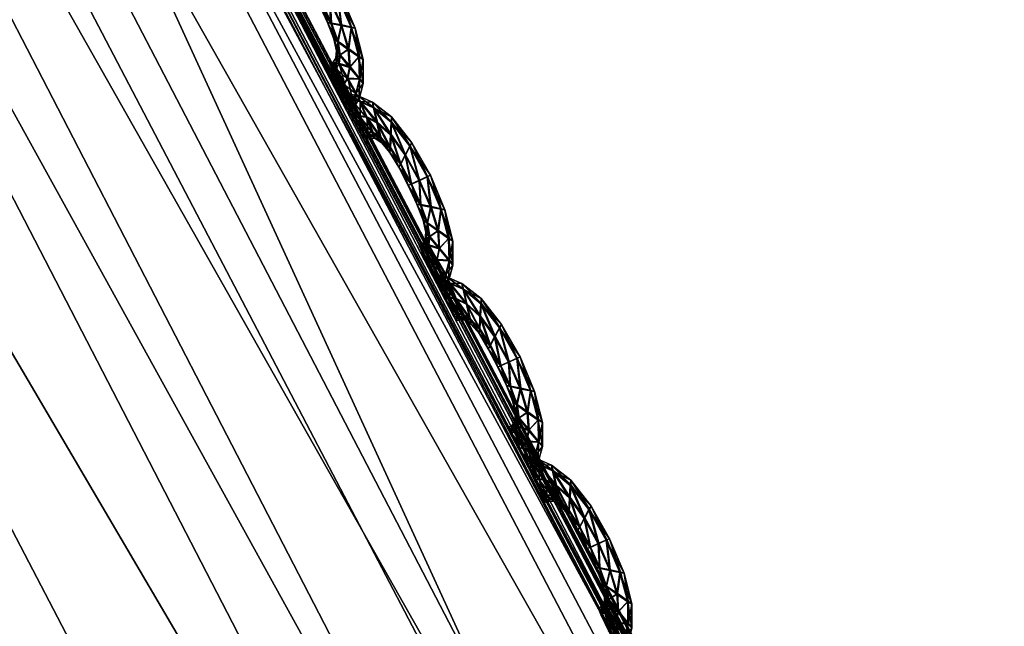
# Model space of a CAD drawing. Extents: x -7.4 to 7.4, y -11.5 to 9.8.
# Tile 453 of 469: x 6.182 to 6.464, y 5.616 to 5.79. Entities that reach past the tile are written whole.
import ezdxf

# ---------------------------------------------------------------- set-up
doc = ezdxf.new("R2010")
doc.units = 0
doc.header["$MEASUREMENT"] = 0
for name, color, linetype in [('A-FURN-3-ST', 150, 'Continuous'), ('A-FURN-3-ST-SEAM', 130, 'Continuous'), ('A-FURN-3-ST-SI', 160, 'Continuous')]:
    doc.layers.add(name, color=color, linetype=linetype)

msp = doc.modelspace()

# ---------------------------------------------------------------- meshes
at = {"layer": 'A-FURN-3-ST'}
mesh = msp.add_polyface(dxfattribs=at)
corners = [(5.59492, 6.88837, 17.61769), (6.04831, 6.195, 17.6256), (6.04724, 6.19414, 17.61903), (5.59409, 6.88742, 17.61108), (5.59634, 6.88994, 17.62899), (6.05005, 6.19645, 17.6369), (6.45184, 5.42637, 17.6393), (6.45062, 5.42559, 17.63272), (6.45394, 5.42764, 17.65055), (6.37258, 5.36654, 17.69227), (5.97894, 6.12793, 17.67828), (5.94542, 6.09308, 17.77024), (6.34056, 5.33548, 17.78363), (6.39098, 5.38179, 17.67398), (5.99611, 6.14499, 17.65991), (5.50149, 6.77647, 17.76244), (5.53671, 6.81471, 17.67006), (5.55257, 6.83345, 17.65169), (6.01899, 6.16687, 17.66421), (5.57137, 6.85743, 17.65614), (6.04039, 6.18718, 17.66656), (6.41749, 5.40128, 17.67805), (6.44258, 5.41936, 17.68018), (5.58859, 6.87976, 17.65865), (6.04954, 6.19587, 17.65439), (5.59595, 6.88928, 17.64652), (6.45335, 5.42711, 17.66793), (6.04831, 6.195, 17.61332), (6.45184, 5.42637, 17.62701), (6.45394, 5.42764, 17.62188), (6.05005, 6.19645, 17.60819), (5.59492, 6.88837, 17.60541), (5.59634, 6.88994, 17.60027), (5.98163, 5.21332, 18.16855), (6.24843, 5.27372, 17.97447), (5.85155, 6.02378, 17.96234), (5.59441, 5.95604, 18.15726)]
mesh.append_faces([[corners[k] for k in face] for face in [(0, 1, 2), (2, 3, 0), (4, 5, 1), (1, 0, 4), (1, 6, 7), (7, 2, 1), (5, 8, 6), (6, 1, 5), (9, 10, 11), (11, 12, 9), (13, 14, 10), (10, 9, 13), (15, 11, 10), (16, 10, 14), (17, 14, 18), (19, 18, 20), (21, 18, 14), (14, 13, 21), (22, 20, 18), (18, 21, 22), (23, 20, 24), (5, 4, 25), (25, 24, 5), (26, 24, 20), (20, 22, 26), (8, 5, 24), (24, 26, 8), (27, 28, 29), (29, 30, 27), (2, 7, 28), (28, 27, 2), (31, 27, 30), (30, 32, 31), (3, 2, 27), (27, 31, 3), (33, 34, 35), (35, 36, 33), (35, 34, 12), (12, 11, 35)]])
mesh = msp.add_polyface(dxfattribs=at)
corners = [(5.54237, 6.88314, 1.00121), (5.99414, 6.19006, 1.00136), (5.78234, 6.18529, 0.61819), (5.34537, 6.87803, 0.61819), (6.39632, 5.42196, 1.00167), (6.17131, 5.41772, 0.61819), (6.74132, 4.55996, 1.00205), (6.50499, 4.5563, 0.61819), (7.02166, 3.58544, 1.00247), (6.77614, 3.58244, 0.61819), (7.22977, 2.47974, 1.00292), (6.97746, 2.47748, 0.61819), (1.9613, 4.55444, 0.55836), (1.95568, 5.41558, 0.55836), (2.64354, 5.41558, 0.55836), (2.68838, 4.55444, 0.55836), (1.94915, 6.18294, 0.55836), (2.59126, 6.18294, 0.55836), (2.53254, 6.87548, 0.55836), (1.98639, 2.47636, 0.55836), (1.96798, 3.58091, 0.55836), (2.72779, 3.58091, 0.55836), (2.77575, 2.47636, 0.55836), (5.63821, 5.41586, 0.56582), (5.28589, 6.18323, 0.56582), (4.78216, 5.41558, 0.55836), (4.50574, 6.18294, 0.55836), (5.94043, 4.55469, 0.56582), (5.01933, 4.55444, 0.55836), (4.89012, 6.87581, 0.56582), (4.19521, 6.87548, 0.55836), (6.18611, 3.58112, 0.56582), (5.21276, 3.58091, 0.55836), (6.36909, 2.47649, 0.56582), (5.36104, 2.47636, 0.55836), (3.92714, 3.58091, 0.55836), (3.81436, 4.55444, 0.55836), (4.02429, 2.47636, 0.55836), (3.67822, 5.41558, 0.55836), (3.5195, 6.18294, 0.55836), (3.34122, 6.87548, 0.55836)]
mesh.append_faces([[corners[k] for k in face] for face in [(0, 1, 2), (2, 3, 0), (1, 4, 5), (5, 2, 1), (4, 6, 7), (7, 5, 4), (6, 8, 9), (9, 7, 6), (8, 10, 11), (11, 9, 8), (2, 5, 23), (23, 24, 2), (24, 23, 25), (25, 26, 24), (23, 27, 28), (28, 25, 23), (5, 7, 27), (27, 23, 5), (29, 24, 26), (26, 30, 29), (3, 2, 24), (24, 29, 3), (7, 9, 31), (31, 27, 7), (27, 31, 32), (32, 28, 27), (31, 33, 34), (34, 32, 31), (9, 11, 33), (33, 31, 9), (28, 32, 35), (35, 36, 28), (32, 34, 37), (37, 35, 32), (26, 25, 38), (38, 39, 26), (25, 28, 36), (36, 38, 25), (30, 26, 39), (39, 40, 30)]])
mesh.append_faces([[corners[k] for k in face] for face in [(12, 13, 14), (14, 15, 12), (13, 16, 17), (17, 14, 13), (18, 17, 16), (19, 20, 21), (21, 22, 19), (20, 12, 15), (15, 21, 20), (21, 15, 36), (22, 21, 35), (14, 17, 39), (15, 14, 38), (17, 18, 40)]], dxfattribs={"vtx0": -1, "vtx1": -1, "vtx2": -1})
mesh.append_faces([[corners[k] for k in face] for face in [(36, 35, 21), (35, 37, 22), (39, 38, 14), (38, 36, 15), (40, 39, 17)]], dxfattribs={"vtx1": -1, "vtx2": -1})
at = {"layer": 'A-FURN-3-ST-SEAM'}
mesh = msp.add_polyface(dxfattribs=at)
corners = [(6.26256, 5.81279, 17.62872), (6.26798, 5.80591, 17.62891), (6.26664, 5.80331, 17.6302), (6.27067, 5.7961, 17.63036), (6.26854, 5.80694, 17.62553), (6.26236, 5.80908, 17.63005), (6.26842, 5.79503, 17.62907), (6.27301, 5.79717, 17.62907), (6.27392, 5.79767, 17.62568), (6.26268, 5.81423, 17.62534), (6.25746, 5.81682, 17.62857), (6.26533, 5.80076, 17.62899), (6.27115, 5.7891, 17.62918), (6.27404, 5.78852, 17.63047), (6.27313, 5.7973, 17.62233), (6.2681, 5.80603, 17.62214), (6.25845, 5.81258, 17.62998), (6.26225, 5.80545, 17.62887), (6.26763, 5.7947, 17.62572), (6.2649, 5.79989, 17.62564), (6.27697, 5.78794, 17.62922), (6.27811, 5.78778, 17.62587), (6.27708, 5.78806, 17.62249), (6.26268, 5.81291, 17.62199), (6.25714, 5.81847, 17.62518), (6.2535, 5.8186, 17.6285), (6.26225, 5.80414, 17.62557), (6.27012, 5.78939, 17.62579), (6.27305, 5.78386, 17.62925), (6.2761, 5.78168, 17.63055), (6.2742, 5.78869, 17.62119), (6.27087, 5.79626, 17.62108), (6.2668, 5.80348, 17.62093), (6.25536, 5.81411, 17.6299), (6.25947, 5.80834, 17.6288), (6.25991, 5.80682, 17.62549), (6.26545, 5.80088, 17.62226), (6.26854, 5.79516, 17.62233), (6.26236, 5.80558, 17.62214), (6.27918, 5.77954, 17.62933), (6.28041, 5.7788, 17.62598), (6.2793, 5.77966, 17.6226), (6.27625, 5.78185, 17.62131), (6.26256, 5.80924, 17.62081), (6.25757, 5.81695, 17.62184), (6.25287, 5.82029, 17.62507), (6.25124, 5.81888, 17.62846), (6.25959, 5.80846, 17.62207), (6.27127, 5.78922, 17.62245), (6.27194, 5.78473, 17.62587), (6.27368, 5.77999, 17.62929), (6.27645, 5.77653, 17.63063), (6.27317, 5.78399, 17.62252), (6.25049, 5.82066, 17.62503), (6.2535, 5.81435, 17.62986), (6.2573, 5.80966, 17.62876), (6.25805, 5.80801, 17.62545), (6.25742, 5.80974, 17.62203), (6.2586, 5.8127, 17.6207), (6.2793, 5.77315, 17.62945), (6.28041, 5.77196, 17.6261), (6.27942, 5.77328, 17.62271), (6.27665, 5.77674, 17.62138), (6.2738, 5.78011, 17.62256), (6.25362, 5.81868, 17.62176), (6.2514, 5.81901, 17.62173), (6.24923, 5.82025, 17.62503), (6.25002, 5.81851, 17.62846), (6.25556, 5.81423, 17.62062), (6.27269, 5.78131, 17.62591), (6.27337, 5.77748, 17.62933), (6.27582, 5.77328, 17.63066), (6.25018, 5.8186, 17.62173), (6.25231, 5.81394, 17.62986), (6.25576, 5.80982, 17.62876), (6.25666, 5.80817, 17.62541), (6.25591, 5.80994, 17.62203), (6.27827, 5.76908, 17.62948), (6.27926, 5.76755, 17.62614), (6.27839, 5.7692, 17.62275), (6.27598, 5.77344, 17.62142), (6.27348, 5.77764, 17.6226), (6.27253, 5.77913, 17.62595), (6.25366, 5.81448, 17.62062), (6.25251, 5.81411, 17.62058), (6.27258, 5.77624, 17.62937), (6.27483, 5.77167, 17.6307), (6.25465, 5.80941, 17.62876), (6.2556, 5.80776, 17.62541), (6.25476, 5.80953, 17.62199), (6.27178, 5.77801, 17.62595), (6.27716, 5.76718, 17.62948), (6.27807, 5.76553, 17.62614), (6.27728, 5.7673, 17.62275), (6.27502, 5.77188, 17.62142), (6.27269, 5.77637, 17.62264), (6.27079, 5.7774, 17.62595), (6.27155, 5.77562, 17.62937), (6.2738, 5.77105, 17.6307), (6.2717, 5.77575, 17.62264), (6.2761, 5.76648, 17.62948), (6.27701, 5.76483, 17.62618), (6.27621, 5.7666, 17.62275), (6.27396, 5.77122, 17.62142)]
mesh.append_faces([[corners[k] for k in face] for face in [(2, 1, 0), (1, 2, 3), (0, 1, 4), (0, 5, 2), (6, 3, 2), (3, 7, 1), (8, 4, 1), (4, 9, 0), (5, 0, 10), (11, 2, 5), (3, 6, 12), (2, 11, 6), (7, 3, 13), (1, 7, 8), (4, 8, 14), (9, 4, 15), (10, 0, 9), (10, 16, 5), (5, 17, 11), (12, 6, 18), (12, 13, 3), (6, 11, 19), (13, 20, 7), (21, 8, 7), (22, 14, 8), (14, 15, 4), (15, 23, 9), (9, 24, 10), (16, 10, 25), (17, 5, 16), (11, 17, 26), (19, 18, 6), (18, 27, 12), (13, 12, 28), (26, 19, 11), (20, 13, 29), (7, 20, 21), (8, 21, 22), (14, 22, 30), (15, 14, 31), (23, 15, 32), (24, 9, 23), (25, 10, 24), (25, 33, 16), (16, 34, 17), (35, 26, 17), (18, 19, 36), (27, 18, 37), (28, 12, 27), (28, 29, 13), (19, 26, 38), (29, 39, 20), (40, 21, 20), (41, 22, 21), (42, 30, 22), (30, 31, 14), (31, 32, 15), (32, 43, 23), (23, 44, 24), (24, 45, 25), (33, 25, 46), (34, 16, 33), (17, 34, 35), (26, 35, 47), (38, 36, 19), (36, 37, 18), (37, 48, 27), (27, 49, 28), (29, 28, 50), (47, 38, 26), (39, 29, 51), (20, 39, 40), (21, 40, 41), (22, 41, 42), (30, 42, 52), (31, 30, 48), (32, 31, 37), (43, 32, 36), (44, 23, 43), (45, 24, 44), (25, 45, 53), (53, 46, 25), (46, 54, 33), (33, 55, 34), (56, 35, 34), (57, 47, 35), (36, 38, 43), (37, 36, 32), (48, 37, 31), (49, 27, 48), (50, 28, 49), (50, 51, 29), (38, 47, 58), (51, 59, 39), (60, 40, 39), (61, 41, 40), (62, 42, 41), (63, 52, 42), (52, 48, 30), (43, 58, 44), (44, 64, 45), (65, 53, 45), (46, 53, 66), (54, 46, 67), (55, 33, 54), (34, 55, 56), (35, 56, 57), (47, 57, 68), (58, 43, 38), (48, 52, 49), (49, 69, 50), (51, 50, 70), (68, 58, 47), (59, 51, 71), (39, 59, 60), (40, 60, 61), (41, 61, 62), (42, 62, 63), (52, 63, 69), (64, 44, 58), (45, 64, 65), (53, 65, 72), (72, 66, 53), (66, 67, 46), (67, 73, 54), (54, 74, 55), (56, 55, 74), (57, 56, 75), (68, 57, 76), (69, 49, 52), (70, 50, 69), (70, 71, 51), (58, 68, 64), (71, 77, 59), (78, 60, 59), (79, 61, 60), (80, 62, 61), (81, 63, 62), (82, 69, 63), (83, 65, 64), (84, 72, 65), (74, 54, 73), (74, 75, 56), (75, 76, 57), (76, 83, 68), (69, 82, 70), (71, 70, 85), (64, 68, 83), (77, 71, 86), (59, 77, 78), (60, 78, 79), (61, 79, 80), (62, 80, 81), (63, 81, 82), (65, 83, 84), (73, 87, 74), (75, 74, 87), (76, 75, 88), (83, 76, 89), (70, 82, 90), (90, 85, 70), (85, 86, 71), (86, 91, 77), (78, 77, 91), (79, 78, 92), (80, 79, 93), (81, 80, 94), (82, 81, 95), (89, 84, 83), (87, 88, 75), (88, 89, 76), (95, 90, 82), (85, 90, 96), (86, 85, 97), (91, 86, 98), (91, 92, 78), (92, 93, 79), (93, 94, 80), (94, 95, 81), (90, 95, 99), (99, 96, 90), (96, 97, 85), (97, 98, 86), (98, 100, 91), (92, 91, 100), (93, 92, 101), (94, 93, 102), (95, 94, 103), (103, 99, 95), (100, 101, 92), (101, 102, 93), (102, 103, 94)]])
mesh = msp.add_polyface(dxfattribs=at)
corners = [(6.2884, 5.76088, 17.62971), (6.29375, 5.75395, 17.6299), (6.2924, 5.75136, 17.6312), (6.2964, 5.74406, 17.63135), (6.29434, 5.75494, 17.62652), (6.28817, 5.75717, 17.63104), (6.2941, 5.74304, 17.63009), (6.29873, 5.74518, 17.63005), (6.29964, 5.74563, 17.62671), (6.28852, 5.76232, 17.62633), (6.28334, 5.76495, 17.62956), (6.29105, 5.7488, 17.62998), (6.29683, 5.7371, 17.63017), (6.29972, 5.73648, 17.63146), (6.29885, 5.7453, 17.62332), (6.2939, 5.75403, 17.62313), (6.28429, 5.76067, 17.63093), (6.28801, 5.7535, 17.62986), (6.29331, 5.74271, 17.62671), (6.29062, 5.7479, 17.62663), (6.30265, 5.73591, 17.6302), (6.3038, 5.73574, 17.62686), (6.30277, 5.73603, 17.62348), (6.28852, 5.76096, 17.62298), (6.28306, 5.7666, 17.62614), (6.27942, 5.76672, 17.62948), (6.28801, 5.75218, 17.62655), (6.2958, 5.73739, 17.62678), (6.29869, 5.73187, 17.63025), (6.30178, 5.72969, 17.63158), (6.29988, 5.73665, 17.62222), (6.29655, 5.74423, 17.62207), (6.29256, 5.75152, 17.62191), (6.28124, 5.76223, 17.63089), (6.28527, 5.75643, 17.62979), (6.28571, 5.7549, 17.62648), (6.29117, 5.74893, 17.62325), (6.29422, 5.74316, 17.62336), (6.28817, 5.75362, 17.62313), (6.30487, 5.72754, 17.63036), (6.30609, 5.72676, 17.62698), (6.30499, 5.72767, 17.62359), (6.30194, 5.72985, 17.6223), (6.28836, 5.75733, 17.6218), (6.28346, 5.76508, 17.62283), (6.27879, 5.76846, 17.62606), (6.27716, 5.76706, 17.62945), (6.28544, 5.75655, 17.62306), (6.29695, 5.73722, 17.62344), (6.29762, 5.73273, 17.62686), (6.29932, 5.72799, 17.63032), (6.30214, 5.72454, 17.63161), (6.29885, 5.73199, 17.62351), (6.27641, 5.76883, 17.62602), (6.27938, 5.76248, 17.63085), (6.2831, 5.75774, 17.62975), (6.28385, 5.75614, 17.62644), (6.28326, 5.75787, 17.62302), (6.28449, 5.76083, 17.62169), (6.30499, 5.72116, 17.63043), (6.30609, 5.71992, 17.62709), (6.3051, 5.72128, 17.6237), (6.30229, 5.7247, 17.62237), (6.29948, 5.72812, 17.62359), (6.27954, 5.76685, 17.62275), (6.27732, 5.76718, 17.62271), (6.27518, 5.76846, 17.62602), (6.27594, 5.76668, 17.62945), (6.28144, 5.76236, 17.62161), (6.29834, 5.72932, 17.6269), (6.29905, 5.72553, 17.63032), (6.30146, 5.72128, 17.63165), (6.2761, 5.76681, 17.62271), (6.27819, 5.76211, 17.63085), (6.2816, 5.75795, 17.62971), (6.28251, 5.7563, 17.6264), (6.28172, 5.75803, 17.62298), (6.30396, 5.71708, 17.63047), (6.30491, 5.71555, 17.62713), (6.30407, 5.7172, 17.62374), (6.30162, 5.72145, 17.62241), (6.29917, 5.72565, 17.62359), (6.29818, 5.72713, 17.62693), (6.27954, 5.76265, 17.62157), (6.27839, 5.76223, 17.62157), (6.29822, 5.72425, 17.63036), (6.30051, 5.71972, 17.63169), (6.28049, 5.75754, 17.62971), (6.2814, 5.75589, 17.6264), (6.28061, 5.75766, 17.62298), (6.29742, 5.72602, 17.62693), (6.30281, 5.71518, 17.63047), (6.30372, 5.71358, 17.62716), (6.30293, 5.71531, 17.62374), (6.30067, 5.71988, 17.62241), (6.29837, 5.72437, 17.62363), (6.29644, 5.72544, 17.62698), (6.29723, 5.72367, 17.63036), (6.29944, 5.71906, 17.63169), (6.29734, 5.72379, 17.62363), (6.30174, 5.71452, 17.63047), (6.30265, 5.71288, 17.62716), (6.30186, 5.71465, 17.62374), (6.2996, 5.71922, 17.62241)]
mesh.append_faces([[corners[k] for k in face] for face in [(2, 1, 0), (1, 2, 3), (0, 1, 4), (0, 5, 2), (6, 3, 2), (3, 7, 1), (8, 4, 1), (4, 9, 0), (5, 0, 10), (11, 2, 5), (3, 6, 12), (2, 11, 6), (7, 3, 13), (1, 7, 8), (4, 8, 14), (9, 4, 15), (10, 0, 9), (10, 16, 5), (5, 17, 11), (12, 6, 18), (12, 13, 3), (6, 11, 19), (13, 20, 7), (21, 8, 7), (22, 14, 8), (14, 15, 4), (15, 23, 9), (9, 24, 10), (16, 10, 25), (17, 5, 16), (11, 17, 26), (19, 18, 6), (18, 27, 12), (13, 12, 28), (26, 19, 11), (20, 13, 29), (7, 20, 21), (8, 21, 22), (14, 22, 30), (15, 14, 31), (23, 15, 32), (24, 9, 23), (25, 10, 24), (25, 33, 16), (16, 34, 17), (35, 26, 17), (18, 19, 36), (27, 18, 37), (28, 12, 27), (28, 29, 13), (19, 26, 38), (29, 39, 20), (40, 21, 20), (41, 22, 21), (42, 30, 22), (30, 31, 14), (31, 32, 15), (32, 43, 23), (23, 44, 24), (24, 45, 25), (33, 25, 46), (34, 16, 33), (17, 34, 35), (26, 35, 47), (38, 36, 19), (36, 37, 18), (37, 48, 27), (27, 49, 28), (29, 28, 50), (47, 38, 26), (39, 29, 51), (20, 39, 40), (21, 40, 41), (22, 41, 42), (30, 42, 52), (31, 30, 48), (32, 31, 37), (43, 32, 36), (44, 23, 43), (45, 24, 44), (25, 45, 53), (53, 46, 25), (46, 54, 33), (33, 55, 34), (56, 35, 34), (57, 47, 35), (36, 38, 43), (37, 36, 32), (48, 37, 31), (49, 27, 48), (50, 28, 49), (50, 51, 29), (38, 47, 58), (51, 59, 39), (60, 40, 39), (61, 41, 40), (62, 42, 41), (63, 52, 42), (52, 48, 30), (43, 58, 44), (44, 64, 45), (65, 53, 45), (46, 53, 66), (54, 46, 67), (55, 33, 54), (34, 55, 56), (35, 56, 57), (47, 57, 68), (58, 43, 38), (48, 52, 49), (49, 69, 50), (51, 50, 70), (68, 58, 47), (59, 51, 71), (39, 59, 60), (40, 60, 61), (41, 61, 62), (42, 62, 63), (52, 63, 69), (64, 44, 58), (45, 64, 65), (53, 65, 72), (72, 66, 53), (66, 67, 46), (67, 73, 54), (54, 74, 55), (56, 55, 74), (57, 56, 75), (68, 57, 76), (69, 49, 52), (70, 50, 69), (70, 71, 51), (58, 68, 64), (71, 77, 59), (78, 60, 59), (79, 61, 60), (80, 62, 61), (81, 63, 62), (82, 69, 63), (83, 65, 64), (84, 72, 65), (74, 54, 73), (74, 75, 56), (75, 76, 57), (76, 83, 68), (69, 82, 70), (71, 70, 85), (64, 68, 83), (77, 71, 86), (59, 77, 78), (60, 78, 79), (61, 79, 80), (62, 80, 81), (63, 81, 82), (65, 83, 84), (73, 87, 74), (75, 74, 87), (76, 75, 88), (83, 76, 89), (70, 82, 90), (90, 85, 70), (85, 86, 71), (86, 91, 77), (78, 77, 91), (79, 78, 92), (80, 79, 93), (81, 80, 94), (82, 81, 95), (89, 84, 83), (87, 88, 75), (88, 89, 76), (95, 90, 82), (85, 90, 96), (86, 85, 97), (91, 86, 98), (91, 92, 78), (92, 93, 79), (93, 94, 80), (94, 95, 81), (90, 95, 99), (99, 96, 90), (96, 97, 85), (97, 98, 86), (98, 100, 91), (92, 91, 100), (93, 92, 101), (94, 93, 102), (95, 94, 103), (103, 99, 95), (100, 101, 92), (101, 102, 93), (102, 103, 94)]])
mesh = msp.add_polyface(dxfattribs=at)
corners = [(6.31408, 5.70884, 17.6307), (6.31943, 5.70191, 17.63089), (6.31804, 5.69932, 17.63218), (6.32208, 5.69207, 17.63233), (6.32002, 5.7029, 17.62751), (6.31385, 5.70513, 17.63203), (6.31978, 5.69104, 17.63108), (6.32441, 5.69314, 17.63104), (6.32536, 5.69359, 17.6277), (6.31421, 5.71028, 17.62732), (6.30902, 5.71296, 17.63055), (6.31674, 5.69681, 17.63097), (6.32251, 5.68511, 17.63116), (6.32541, 5.68445, 17.63245), (6.32453, 5.69322, 17.62431), (6.31959, 5.702, 17.62416), (6.30997, 5.70867, 17.63196), (6.31369, 5.7015, 17.63085), (6.31895, 5.69067, 17.6277), (6.31626, 5.6959, 17.62762), (6.32833, 5.68387, 17.6312), (6.32952, 5.68371, 17.62785), (6.32845, 5.68399, 17.62446), (6.31421, 5.70896, 17.62397), (6.3087, 5.71461, 17.62716), (6.30506, 5.71473, 17.63047), (6.31369, 5.70019, 17.62755), (6.32145, 5.6854, 17.62781), (6.32438, 5.67987, 17.63123), (6.32742, 5.67765, 17.63256), (6.32556, 5.68461, 17.62321), (6.32224, 5.69219, 17.62306), (6.31824, 5.69949, 17.62294), (6.30689, 5.71024, 17.63188), (6.31096, 5.70443, 17.63078), (6.31139, 5.7029, 17.62747), (6.31686, 5.69693, 17.62423), (6.3199, 5.69112, 17.62435), (6.31381, 5.70163, 17.62412), (6.33055, 5.67551, 17.63135), (6.33178, 5.67477, 17.628), (6.33067, 5.67563, 17.62462), (6.32762, 5.67781, 17.62328), (6.31405, 5.70529, 17.62279), (6.30914, 5.71304, 17.62382), (6.30447, 5.71646, 17.62705), (6.30285, 5.7151, 17.63043), (6.31108, 5.70456, 17.62405), (6.32263, 5.68523, 17.62442), (6.32327, 5.68074, 17.62785), (6.32501, 5.676, 17.63131), (6.32778, 5.67254, 17.6326), (6.32449, 5.68, 17.6245), (6.30209, 5.71683, 17.62701), (6.30502, 5.71049, 17.63184), (6.30878, 5.70575, 17.63074), (6.30954, 5.70414, 17.62743), (6.3089, 5.70587, 17.62401), (6.31013, 5.7088, 17.62268), (6.33063, 5.66916, 17.63142), (6.33178, 5.66792, 17.62808), (6.33079, 5.66928, 17.62469), (6.32798, 5.6727, 17.62336), (6.32513, 5.67612, 17.62458), (6.30522, 5.71485, 17.62374), (6.30296, 5.71518, 17.6237), (6.30083, 5.71646, 17.62701), (6.30162, 5.71473, 17.63043), (6.30708, 5.71036, 17.6226), (6.32402, 5.67732, 17.62792), (6.32469, 5.67353, 17.63135), (6.32711, 5.66928, 17.63268), (6.30174, 5.71481, 17.6237), (6.30384, 5.71012, 17.63184), (6.30724, 5.70595, 17.63074), (6.30815, 5.70431, 17.62739), (6.3074, 5.70608, 17.62397), (6.3296, 5.66508, 17.63146), (6.33059, 5.66356, 17.62811), (6.32972, 5.66521, 17.62473), (6.32731, 5.66945, 17.6234), (6.32481, 5.67366, 17.62458), (6.32382, 5.67518, 17.62792), (6.30522, 5.71065, 17.62256), (6.30404, 5.71028, 17.62256), (6.3239, 5.67229, 17.63135), (6.32616, 5.66772, 17.63268), (6.30613, 5.70558, 17.6307), (6.30704, 5.70389, 17.62739), (6.30625, 5.70567, 17.62397), (6.32311, 5.67403, 17.62796), (6.32845, 5.66323, 17.6315), (6.32936, 5.66158, 17.62815), (6.32857, 5.66335, 17.62473), (6.32631, 5.66788, 17.6234), (6.32402, 5.67242, 17.62462), (6.32208, 5.67345, 17.62796), (6.32287, 5.67167, 17.63135), (6.32509, 5.6671, 17.63268), (6.32299, 5.6718, 17.62462), (6.32738, 5.66253, 17.6315), (6.32829, 5.66088, 17.62815), (6.3275, 5.66265, 17.62477), (6.32528, 5.66727, 17.62344)]
mesh.append_faces([[corners[k] for k in face] for face in [(2, 1, 0), (1, 2, 3), (0, 1, 4), (0, 5, 2), (6, 3, 2), (3, 7, 1), (8, 4, 1), (4, 9, 0), (5, 0, 10), (11, 2, 5), (3, 6, 12), (2, 11, 6), (7, 3, 13), (1, 7, 8), (4, 8, 14), (9, 4, 15), (10, 0, 9), (10, 16, 5), (5, 17, 11), (12, 6, 18), (12, 13, 3), (6, 11, 19), (13, 20, 7), (21, 8, 7), (22, 14, 8), (14, 15, 4), (15, 23, 9), (9, 24, 10), (16, 10, 25), (17, 5, 16), (11, 17, 26), (19, 18, 6), (18, 27, 12), (13, 12, 28), (26, 19, 11), (20, 13, 29), (7, 20, 21), (8, 21, 22), (14, 22, 30), (15, 14, 31), (23, 15, 32), (24, 9, 23), (25, 10, 24), (25, 33, 16), (16, 34, 17), (35, 26, 17), (18, 19, 36), (27, 18, 37), (28, 12, 27), (28, 29, 13), (19, 26, 38), (29, 39, 20), (40, 21, 20), (41, 22, 21), (42, 30, 22), (30, 31, 14), (31, 32, 15), (32, 43, 23), (23, 44, 24), (24, 45, 25), (33, 25, 46), (34, 16, 33), (17, 34, 35), (26, 35, 47), (38, 36, 19), (36, 37, 18), (37, 48, 27), (27, 49, 28), (29, 28, 50), (47, 38, 26), (39, 29, 51), (20, 39, 40), (21, 40, 41), (22, 41, 42), (30, 42, 52), (31, 30, 48), (32, 31, 37), (43, 32, 36), (44, 23, 43), (45, 24, 44), (25, 45, 53), (53, 46, 25), (46, 54, 33), (33, 55, 34), (56, 35, 34), (57, 47, 35), (36, 38, 43), (37, 36, 32), (48, 37, 31), (49, 27, 48), (50, 28, 49), (50, 51, 29), (38, 47, 58), (51, 59, 39), (60, 40, 39), (61, 41, 40), (62, 42, 41), (63, 52, 42), (52, 48, 30), (43, 58, 44), (44, 64, 45), (65, 53, 45), (46, 53, 66), (54, 46, 67), (55, 33, 54), (34, 55, 56), (35, 56, 57), (47, 57, 68), (58, 43, 38), (48, 52, 49), (49, 69, 50), (51, 50, 70), (68, 58, 47), (59, 51, 71), (39, 59, 60), (40, 60, 61), (41, 61, 62), (42, 62, 63), (52, 63, 69), (64, 44, 58), (45, 64, 65), (53, 65, 72), (72, 66, 53), (66, 67, 46), (67, 73, 54), (54, 74, 55), (56, 55, 74), (57, 56, 75), (68, 57, 76), (69, 49, 52), (70, 50, 69), (70, 71, 51), (58, 68, 64), (71, 77, 59), (78, 60, 59), (79, 61, 60), (80, 62, 61), (81, 63, 62), (82, 69, 63), (83, 65, 64), (84, 72, 65), (74, 54, 73), (74, 75, 56), (75, 76, 57), (76, 83, 68), (69, 82, 70), (71, 70, 85), (64, 68, 83), (77, 71, 86), (59, 77, 78), (60, 78, 79), (61, 79, 80), (62, 80, 81), (63, 81, 82), (65, 83, 84), (73, 87, 74), (75, 74, 87), (76, 75, 88), (83, 76, 89), (70, 82, 90), (90, 85, 70), (85, 86, 71), (86, 91, 77), (78, 77, 91), (79, 78, 92), (80, 79, 93), (81, 80, 94), (82, 81, 95), (89, 84, 83), (87, 88, 75), (88, 89, 76), (95, 90, 82), (85, 90, 96), (86, 85, 97), (91, 86, 98), (91, 92, 78), (92, 93, 79), (93, 94, 80), (94, 95, 81), (90, 95, 99), (99, 96, 90), (96, 97, 85), (97, 98, 86), (98, 100, 91), (92, 91, 100), (93, 92, 101), (94, 93, 102), (95, 94, 103), (103, 99, 95), (100, 101, 92), (101, 102, 93), (102, 103, 94)]])
mesh = msp.add_polyface(dxfattribs=at)
corners = [(6.33977, 5.6568, 17.63169), (6.34511, 5.64988, 17.63188), (6.34372, 5.64733, 17.63317), (6.34776, 5.64003, 17.63332), (6.34571, 5.65087, 17.6285), (6.33953, 5.65314, 17.63306), (6.34543, 5.639, 17.63207), (6.3501, 5.6411, 17.63207), (6.35105, 5.64152, 17.62868), (6.33989, 5.65825, 17.6283), (6.33466, 5.66092, 17.63154), (6.34238, 5.64477, 17.63196), (6.34816, 5.63311, 17.63215), (6.35109, 5.63245, 17.63344), (6.35022, 5.64119, 17.6253), (6.34527, 5.64996, 17.62515), (6.33561, 5.65668, 17.63294), (6.33933, 5.64951, 17.63184), (6.34464, 5.63867, 17.62868), (6.34195, 5.64391, 17.62861), (6.35402, 5.63184, 17.63222), (6.3552, 5.63167, 17.62884), (6.35413, 5.63196, 17.62549), (6.33989, 5.65693, 17.62496), (6.33439, 5.66257, 17.62815), (6.33075, 5.66273, 17.63146), (6.33933, 5.64819, 17.62853), (6.34713, 5.6334, 17.6288), (6.35002, 5.62788, 17.63222), (6.3531, 5.62565, 17.63355), (6.35125, 5.63262, 17.6242), (6.34792, 5.6402, 17.62405), (6.34393, 5.64745, 17.62393), (6.33257, 5.65825, 17.63287), (6.33661, 5.65243, 17.6318), (6.33704, 5.65091, 17.62846), (6.34254, 5.6449, 17.62523), (6.34559, 5.63913, 17.62534), (6.33949, 5.64959, 17.62511), (6.35623, 5.62347, 17.63233), (6.35746, 5.62273, 17.62899), (6.35635, 5.62359, 17.6256), (6.35326, 5.62582, 17.62427), (6.33973, 5.6533, 17.62378), (6.33482, 5.66105, 17.6248), (6.33011, 5.66446, 17.62804), (6.32849, 5.66311, 17.63142), (6.33676, 5.65256, 17.62503), (6.34828, 5.63319, 17.62541), (6.34895, 5.62874, 17.62884), (6.35065, 5.62401, 17.6323), (6.35346, 5.62054, 17.63363), (6.35018, 5.62796, 17.62549), (6.32774, 5.66488, 17.628), (6.33067, 5.65853, 17.63283), (6.33443, 5.6538, 17.63173), (6.33518, 5.65215, 17.62842), (6.33455, 5.65388, 17.625), (6.33581, 5.6568, 17.62366), (6.35631, 5.61713, 17.63241), (6.35742, 5.61589, 17.62907), (6.35643, 5.61725, 17.62568), (6.35362, 5.62071, 17.62435), (6.35081, 5.62413, 17.62557), (6.33087, 5.66286, 17.62473), (6.32865, 5.66319, 17.62469), (6.32647, 5.66451, 17.628), (6.32726, 5.66273, 17.63142), (6.33273, 5.65837, 17.62359), (6.34966, 5.62532, 17.62891), (6.35033, 5.62153, 17.63233), (6.35279, 5.61729, 17.63367), (6.32738, 5.66286, 17.62469), (6.32948, 5.65816, 17.63283), (6.33292, 5.654, 17.63173), (6.33379, 5.65231, 17.62842), (6.33304, 5.65408, 17.625), (6.35524, 5.61309, 17.63245), (6.35623, 5.61156, 17.6291), (6.3554, 5.61321, 17.62572), (6.35295, 5.61746, 17.62439), (6.35049, 5.62166, 17.6256), (6.3495, 5.62318, 17.62891), (6.33087, 5.65866, 17.62355), (6.32968, 5.65828, 17.62355), (6.34954, 5.6203, 17.63233), (6.3518, 5.61572, 17.63367), (6.33178, 5.65359, 17.63173), (6.33268, 5.65194, 17.62842), (6.33189, 5.65371, 17.625), (6.34875, 5.62207, 17.62895), (6.3541, 5.61123, 17.63249), (6.35505, 5.60959, 17.62914), (6.35425, 5.61136, 17.62576), (6.352, 5.61589, 17.62442), (6.34966, 5.62042, 17.6256), (6.34772, 5.62149, 17.62895), (6.34851, 5.61972, 17.63233), (6.35073, 5.61511, 17.63367), (6.34863, 5.61984, 17.6256), (6.35303, 5.61057, 17.63249), (6.35394, 5.60893, 17.62914), (6.35315, 5.6107, 17.62576), (6.35093, 5.61527, 17.62442)]
mesh.append_faces([[corners[k] for k in face] for face in [(2, 1, 0), (1, 2, 3), (0, 1, 4), (0, 5, 2), (6, 3, 2), (3, 7, 1), (8, 4, 1), (4, 9, 0), (5, 0, 10), (11, 2, 5), (3, 6, 12), (2, 11, 6), (7, 3, 13), (1, 7, 8), (4, 8, 14), (9, 4, 15), (10, 0, 9), (10, 16, 5), (5, 17, 11), (12, 6, 18), (12, 13, 3), (6, 11, 19), (13, 20, 7), (21, 8, 7), (22, 14, 8), (14, 15, 4), (15, 23, 9), (9, 24, 10), (16, 10, 25), (17, 5, 16), (11, 17, 26), (19, 18, 6), (18, 27, 12), (13, 12, 28), (26, 19, 11), (20, 13, 29), (7, 20, 21), (8, 21, 22), (14, 22, 30), (15, 14, 31), (23, 15, 32), (24, 9, 23), (25, 10, 24), (25, 33, 16), (16, 34, 17), (35, 26, 17), (18, 19, 36), (27, 18, 37), (28, 12, 27), (28, 29, 13), (19, 26, 38), (29, 39, 20), (40, 21, 20), (41, 22, 21), (42, 30, 22), (30, 31, 14), (31, 32, 15), (32, 43, 23), (23, 44, 24), (24, 45, 25), (33, 25, 46), (34, 16, 33), (17, 34, 35), (26, 35, 47), (38, 36, 19), (36, 37, 18), (37, 48, 27), (27, 49, 28), (29, 28, 50), (47, 38, 26), (39, 29, 51), (20, 39, 40), (21, 40, 41), (22, 41, 42), (30, 42, 52), (31, 30, 48), (32, 31, 37), (43, 32, 36), (44, 23, 43), (45, 24, 44), (25, 45, 53), (53, 46, 25), (46, 54, 33), (33, 55, 34), (56, 35, 34), (57, 47, 35), (36, 38, 43), (37, 36, 32), (48, 37, 31), (49, 27, 48), (50, 28, 49), (50, 51, 29), (38, 47, 58), (51, 59, 39), (60, 40, 39), (61, 41, 40), (62, 42, 41), (63, 52, 42), (52, 48, 30), (43, 58, 44), (44, 64, 45), (65, 53, 45), (46, 53, 66), (54, 46, 67), (55, 33, 54), (34, 55, 56), (35, 56, 57), (47, 57, 68), (58, 43, 38), (48, 52, 49), (49, 69, 50), (51, 50, 70), (68, 58, 47), (59, 51, 71), (39, 59, 60), (40, 60, 61), (41, 61, 62), (42, 62, 63), (52, 63, 69), (64, 44, 58), (45, 64, 65), (53, 65, 72), (72, 66, 53), (66, 67, 46), (67, 73, 54), (54, 74, 55), (56, 55, 74), (57, 56, 75), (68, 57, 76), (69, 49, 52), (70, 50, 69), (70, 71, 51), (58, 68, 64), (71, 77, 59), (78, 60, 59), (79, 61, 60), (80, 62, 61), (81, 63, 62), (82, 69, 63), (83, 65, 64), (84, 72, 65), (74, 54, 73), (74, 75, 56), (75, 76, 57), (76, 83, 68), (69, 82, 70), (71, 70, 85), (64, 68, 83), (77, 71, 86), (59, 77, 78), (60, 78, 79), (61, 79, 80), (62, 80, 81), (63, 81, 82), (65, 83, 84), (73, 87, 74), (75, 74, 87), (76, 75, 88), (83, 76, 89), (70, 82, 90), (90, 85, 70), (85, 86, 71), (86, 91, 77), (78, 77, 91), (79, 78, 92), (80, 79, 93), (81, 80, 94), (82, 81, 95), (89, 84, 83), (87, 88, 75), (88, 89, 76), (95, 90, 82), (85, 90, 96), (86, 85, 97), (91, 86, 98), (91, 92, 78), (92, 93, 79), (93, 94, 80), (94, 95, 81), (90, 95, 99), (99, 96, 90), (96, 97, 85), (97, 98, 86), (98, 100, 91), (92, 91, 100), (93, 92, 101), (94, 93, 102), (95, 94, 103), (103, 99, 95), (100, 101, 92), (101, 102, 93), (102, 103, 94)]])
at = {"layer": 'A-FURN-3-ST-SI'}
mesh = msp.add_polyface(dxfattribs=at)
corners = [(4.56969, 8.12558, 17.58883), (5.10037, 7.52678, 17.59499), (5.10085, 7.52756, 17.32773), (4.56997, 8.12645, 17.32176), (5.10093, 7.52768, 11.44654), (4.57001, 8.12658, 11.44144), (5.59634, 6.88994, 17.60027), (6.05005, 6.19645, 17.60819), (6.05088, 6.19711, 17.3407), (5.59702, 6.89068, 17.33291), (5.5971, 6.89076, 11.45095), (6.051, 6.19723, 11.45753), (6.45394, 5.42764, 17.62188), (6.45489, 5.42822, 17.35409), (6.45504, 5.42835, 11.46894), (5.0997, 7.5274, 7.22686), (4.56878, 8.12637, 7.22378), (4.5602, 8.12513, 2.96215), (4.00213, 8.70557, 2.96086), (5.09111, 7.52538, 2.96318), (6.04977, 6.1969, 7.23348), (5.59587, 6.89047, 7.22952), (5.58732, 6.88821, 2.96405), (6.04119, 6.19484, 2.96539), (6.45382, 5.42806, 7.24032), (6.44523, 5.42621, 2.96767), (5.04849, 7.5208, 1.0011), (4.52027, 8.12229, 1.00098), (5.99414, 6.19006, 1.00136), (5.54237, 6.88314, 1.00121), (6.39632, 5.42196, 1.00167)]
mesh.append_faces([[corners[k] for k in face] for face in [(0, 1, 2), (2, 3, 0), (3, 2, 4), (4, 5, 3), (6, 7, 8), (8, 9, 6), (6, 9, 2), (2, 1, 6), (9, 10, 4), (4, 2, 9), (9, 8, 11), (11, 10, 9), (7, 12, 13), (13, 8, 7), (8, 13, 14), (14, 11, 8), (4, 15, 16), (16, 5, 4), (16, 17, 18), (15, 19, 17), (17, 16, 15), (11, 20, 21), (21, 10, 11), (10, 21, 15), (15, 4, 10), (21, 22, 19), (19, 15, 21), (20, 23, 22), (22, 21, 20), (14, 24, 20), (20, 11, 14), (24, 25, 23), (23, 20, 24), (17, 19, 26), (26, 27, 17), (18, 17, 27), (22, 23, 28), (28, 29, 22), (19, 22, 29), (29, 26, 19), (23, 25, 30), (30, 28, 23)]])

doc.saveas('drawing.dxf')
